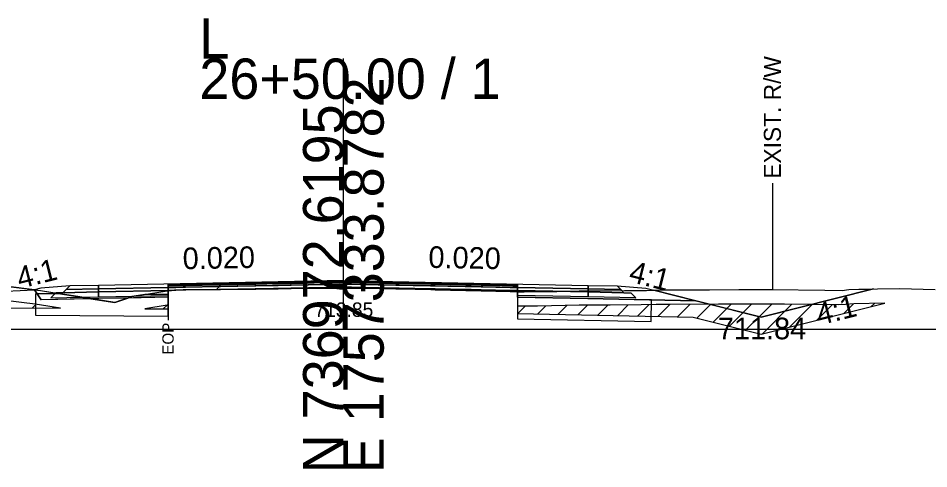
# Model space of a CAD drawing. Extents: x -26 to 4303, y -10 to 9577.
# Drawn here: x 1127.4 to 1190.6, y 6490.3 to 6521.6 of the extents above; entities that cross this region are included whole.
import ezdxf

# ---------------------------------------------------------------- set-up
doc = ezdxf.new("R2010")
doc.units = 0
for name, color, linetype in [('Exist CMT Pavement', 7, 'Continuous'), ('Old_Level_10', 7, 'Continuous'), ('Old_Level_2', 7, 'Continuous'), ('Pattern 1', 7, 'Continuous'), ('Prop CMT Conc Surface', 7, 'Continuous'), ('Prop CMT Concrete Structures', 7, 'Continuous'), ('Prop CMT Pvmt Course 1', 7, 'Continuous'), ('Prop CMT Pvmt Course 1 CG', 7, 'Continuous'), ('Prop CMT Pvmt Course 1 Wedge', 7, 'Continuous'), ('Prop CMT Pvmt Course 2', 7, 'Continuous'), ('Prop CMT Pvmt Course 2 Wedge', 7, 'Continuous'), ('Prop CMT Pvmt Course 3', 7, 'Continuous'), ('Prop CMT Pvmt Surface', 7, 'Continuous'), ('Prop CMT Pvmt Surface Shoulder', 7, 'Continuous'), ('Prop CMT Pvmt Wedge Surface 1', 7, 'Continuous'), ('Prop CMT Pvmt Wedge Surface 2', 7, 'Continuous'), ('Prop CMT Pvmt Wedge Surface 3', 7, 'Continuous'), ('Prop CMT Shld Paved Course 1', 7, 'Continuous'), ('Prop CMT Shld Paved Course 2', 7, 'Continuous'), ('Prop CMT Shld Paved Course 3', 7, 'Continuous'), ('Prop CMT Slope Grass', 7, 'Continuous'), ('Prop CMT Subgrade Earthwork', 7, 'Continuous'), ('Prop Road Sect_ Recs - UC Shallow (Outline)', 7, 'Continuous'), ('Prop Shade Light', 7, 'Continuous'), ('Prop XS DDE Elevations', 7, 'Continuous'), ('Prop XS Ditch Standard Text', 7, 'Continuous'), ('Prop XS Earthwork Shape', 7, 'Continuous'), ('Prop XS Hydro Elevations', 7, 'Continuous'), ('Prop XS SE Text', 7, 'Continuous'), ('Prop XS Side Slope Text', 7, 'Continuous'), ('Prop XS Wedging', 7, 'Continuous')]:
    doc.layers.add(name, color=color, linetype=linetype)

msp = doc.modelspace()

# ---------------------------------------------------------------- linework, layer by layer
at = {"layer": 'Exist CMT Pavement'}
for points in [[(1150, 6503.381), (1133, 6503.041)], [(1150, 6503.381), (1167, 6503.041)]]:
    msp.add_lwpolyline(points, dxfattribs=at)
at = {"layer": 'Old_Level_10'}
msp.add_line((1126.564, 6502.632), (1128.564, 6502.732), dxfattribs=at)
at = {"layer": 'Old_Level_2'}
for p, q in [((1150, 6500), (1150, 6518.792)), ((1150, 6500), (1150, 6518.792)), ((1000, 6500), (1150, 6500)), ((1000, 6500), (1150, 6500)), ((1150, 6500), (1300, 6500)), ((1150, 6500), (1300, 6500))]:
    msp.add_line(p, q, dxfattribs=at)
at = {"layer": 'Pattern 1'}
for p, q in [((1128.388, 6501.467), (1128.642, 6501.721)), ((1129.793, 6501.458), (1129.867, 6501.532)), ((1137.492, 6501.408), (1137.757, 6501.673)), ((1162.117, 6501.084), (1162.628, 6501.594)), ((1163.504, 6501.056), (1164.066, 6501.618)), ((1164.89, 6501.028), (1165.509, 6501.647)), ((1166.277, 6501), (1166.943, 6501.666)), ((1167.663, 6500.973), (1168.361, 6501.67)), ((1169.05, 6500.945), (1169.784, 6501.68)), ((1170.436, 6500.917), (1171.215, 6501.696)), ((1171.823, 6500.889), (1172.657, 6501.724)), ((1173.209, 6500.862), (1174.081, 6501.733)), ((1174.538, 6500.776), (1175.504, 6501.742)), ((1175.669, 6500.494), (1176.92, 6501.744)), ((1176.801, 6500.211), (1178.33, 6501.74)), ((1177.932, 6499.928), (1179.741, 6501.737)), ((1179.106, 6499.687), (1181.146, 6501.728)), ((1180.992, 6500.159), (1182.542, 6501.71)), ((1182.877, 6500.63), (1183.938, 6501.691)), ((1184.763, 6501.102), (1185.421, 6501.76)), ((1186.648, 6501.573), (1186.868, 6501.793))]:
    msp.add_line(p, q, dxfattribs=at)
for points in [[(1121, 6500.218), (1126.057, 6501.483), (1130.367, 6501.455), (1128.597, 6501.728), (1126.512, 6501.989), (1122.297, 6502.516), (1117.089, 6502.185), (1113.937, 6501.984)], [(1137.824, 6501.406), (1137.826, 6501.678), (1137.762, 6501.674), (1136.204, 6501.416)], [(1174.283, 6500.84), (1179, 6499.661), (1187.59, 6501.809), (1185.442, 6501.762), (1184.867, 6501.715), (1184.385, 6501.686), (1180.622, 6501.735), (1176.037, 6501.746), (1172.697, 6501.725), (1171.728, 6501.706), (1170.683, 6501.686), (1168.524, 6501.67), (1166.377, 6501.665), (1163.48, 6501.606), (1162.78, 6501.594), (1162.08, 6501.597), (1162.08, 6501.084)]]:
    msp.add_lwpolyline(points, close=True, dxfattribs=at)
at = {"layer": 'Prop CMT Conc Surface'}
for points in [[(1137.824, 6502.887), (1133, 6502.791)], [(1133, 6502.791), (1133, 6502.583)], [(1133, 6502.583), (1137.824, 6502.679)], [(1137.824, 6502.679), (1137.824, 6502.887)], [(1162.08, 6502.681), (1162.08, 6502.889)], [(1162.08, 6502.889), (1167, 6502.791)], [(1167, 6502.583), (1162.08, 6502.681)], [(1167, 6502.791), (1167, 6502.583)]]:
    msp.add_lwpolyline(points, dxfattribs=at)
at = {"layer": 'Prop CMT Concrete Structures'}
for points in [[(1150, 6503.256), (1137.824, 6503.012)], [(1150, 6503.256), (1162.08, 6503.014)], [(1133, 6502.791), (1133, 6503.041)], [(1137.824, 6502.887), (1133, 6502.791)], [(1137.824, 6503.012), (1137.824, 6502.887)], [(1162.08, 6503.014), (1162.08, 6502.889)], [(1162.08, 6502.889), (1167, 6502.791)], [(1167, 6502.791), (1167, 6503.041)]]:
    msp.add_lwpolyline(points, dxfattribs=at)
at = {"layer": 'Prop CMT Pvmt Course 1'}
for points in [[(1137.824, 6502.679), (1133, 6502.583)], [(1137.824, 6502.346), (1137.824, 6502.679)], [(1162.08, 6502.681), (1167, 6502.583)], [(1162.08, 6502.348), (1162.08, 6502.681)], [(1133, 6502.583), (1133, 6502.249)], [(1133, 6502.249), (1137.824, 6502.346)], [(1167, 6502.249), (1162.08, 6502.348)], [(1167, 6502.583), (1167, 6502.249)]]:
    msp.add_lwpolyline(points, dxfattribs=at)
at = {"layer": 'Prop CMT Pvmt Course 1 Wedge'}
for points in [[(1137.824, 6503.102), (1138.278, 6503.111), (1138.376, 6503.113), (1138.866, 6503.123), (1138.958, 6503.125), (1139.048, 6503.127), (1141.366, 6503.173), (1141.48, 6503.175), (1143.867, 6503.223), (1143.912, 6503.224), (1145.482, 6503.255), (1146.344, 6503.272), (1146.368, 6503.273), (1148.775, 6503.321), (1148.869, 6503.323), (1148.956, 6503.325), (1149.72, 6503.34), (1149.89, 6503.343), (1149.965, 6503.345), (1150, 6503.346)], [(1150, 6503.346), (1150, 6502.855)], [(1150, 6503.346), (1150.194, 6503.342), (1150.297, 6503.34), (1150.336, 6503.339), (1150.405, 6503.337), (1150.56, 6503.334), (1151.235, 6503.321), (1151.37, 6503.318), (1153.639, 6503.273), (1153.871, 6503.268), (1156.071, 6503.224), (1156.372, 6503.218), (1158.503, 6503.175), (1158.873, 6503.168), (1159.573, 6503.154), (1161.589, 6503.114), (1161.763, 6503.11), (1162.08, 6503.104)], [(1137.824, 6502.678), (1137.824, 6503.102)], [(1150, 6502.855), (1149.965, 6502.855), (1149.89, 6502.857), (1149.72, 6502.855), (1148.956, 6502.845), (1148.869, 6502.845), (1148.775, 6502.844), (1146.368, 6502.828), (1146.344, 6502.828), (1145.482, 6502.812), (1143.912, 6502.783), (1143.867, 6502.783), (1141.48, 6502.749), (1141.366, 6502.747), (1139.048, 6502.732), (1138.958, 6502.732), (1138.866, 6502.73), (1138.376, 6502.712), (1138.278, 6502.707), (1137.824, 6502.678)], [(1162.08, 6502.597), (1161.763, 6502.618), (1161.589, 6502.624), (1159.573, 6502.672), (1158.873, 6502.687), (1158.503, 6502.697), (1156.372, 6502.743), (1156.071, 6502.747), (1153.871, 6502.795), (1153.639, 6502.8), (1151.37, 6502.84), (1151.235, 6502.842), (1150.56, 6502.85), (1150.405, 6502.856), (1150.336, 6502.857), (1150.297, 6502.854), (1150.194, 6502.855), (1150, 6502.855)], [(1162.08, 6503.104), (1162.08, 6502.597)]]:
    msp.add_lwpolyline(points, dxfattribs=at)
at = {"layer": 'Prop CMT Pvmt Course 2'}
for points in [[(1133, 6503.041), (1131, 6503.001), (1130.745, 6502.746)], [(1130.745, 6502.746), (1133, 6502.791)], [(1133, 6502.791), (1133, 6503.041)], [(1167, 6503.041), (1169, 6503.001), (1169.255, 6502.746)], [(1167, 6502.791), (1167, 6503.041)], [(1169.255, 6502.746), (1167, 6502.791)]]:
    msp.add_lwpolyline(points, dxfattribs=at)
at = {"layer": 'Prop CMT Pvmt Course 2 Wedge'}
for points in [[(1131, 6503.001), (1129, 6502.841), (1128.564, 6502.732)], [(1169, 6503.001), (1171, 6502.841), (1179, 6500.841), (1186.802, 6502.791)]]:
    msp.add_lwpolyline(points, dxfattribs=at)
at = {"layer": 'Prop CMT Pvmt Course 3'}
for points in [[(1133, 6502.791), (1130.745, 6502.746), (1130.532, 6502.533)], [(1133, 6502.583), (1133, 6502.791)], [(1167, 6502.791), (1169.255, 6502.746), (1169.468, 6502.533)], [(1167, 6502.583), (1167, 6502.791)], [(1130.532, 6502.533), (1133, 6502.583)], [(1169.468, 6502.533), (1167, 6502.583)]]:
    msp.add_lwpolyline(points, dxfattribs=at)
at = {"layer": 'Prop CMT Pvmt Surface'}
for points in [[(1150, 6503.131), (1133, 6502.791)], [(1133, 6502.791), (1133, 6503.041)], [(1150, 6503.131), (1167, 6502.791)], [(1167, 6502.791), (1167, 6503.041)]]:
    msp.add_lwpolyline(points, dxfattribs=at)
at = {"layer": 'Prop CMT Pvmt Surface Shoulder'}
for points in [[(1137.826, 6502.678), (1138.278, 6502.707), (1138.376, 6502.712), (1138.866, 6502.73), (1138.958, 6502.732), (1139.048, 6502.732), (1141.366, 6502.747), (1141.48, 6502.749), (1143.867, 6502.783), (1143.912, 6502.783), (1145.482, 6502.812), (1146.344, 6502.828), (1146.368, 6502.828), (1148.775, 6502.844), (1148.869, 6502.845), (1148.956, 6502.845), (1149.72, 6502.855), (1149.89, 6502.857), (1149.965, 6502.855), (1149.999, 6502.855)], [(1149.999, 6502.855), (1150.194, 6502.855), (1150.297, 6502.854), (1150.336, 6502.857), (1150.405, 6502.856), (1150.56, 6502.85), (1151.235, 6502.842), (1151.37, 6502.84), (1153.639, 6502.8), (1153.871, 6502.795), (1156.071, 6502.747), (1156.372, 6502.743), (1158.503, 6502.697), (1158.873, 6502.687), (1159.573, 6502.672), (1161.589, 6502.624), (1161.763, 6502.618), (1162.079, 6502.597)]]:
    msp.add_lwpolyline(points, dxfattribs=at)
at = {"layer": 'Prop CMT Pvmt Wedge Surface 1'}
for p, q in [((1128.564, 6502.732), (1129.016, 6502.044)), ((1133.018, 6502.124), (1129.016, 6502.044)), ((1137.826, 6502.221), (1133.018, 6502.124)), ((1162.079, 6502.222), (1166.982, 6502.124)), ((1166.982, 6502.124), (1174.465, 6501.975))]:
    msp.add_line(p, q, dxfattribs=at)
for points in [[(1137.819, 6502.677), (1137.826, 6502.221)], [(1162.083, 6502.595), (1162.079, 6502.222)]]:
    msp.add_lwpolyline(points, dxfattribs=at)
at = {"layer": 'Prop CMT Pvmt Wedge Surface 2'}
for points in [[(1137.824, 6503.012), (1138.278, 6503.022), (1138.376, 6503.023), (1138.866, 6503.033), (1138.958, 6503.035), (1139.048, 6503.037), (1141.366, 6503.083), (1141.48, 6503.086), (1143.867, 6503.133), (1143.912, 6503.134), (1145.482, 6503.166), (1146.344, 6503.183), (1146.368, 6503.183), (1148.775, 6503.231), (1148.869, 6503.233), (1148.956, 6503.235), (1149.72, 6503.25), (1149.89, 6503.254), (1149.965, 6503.255), (1150, 6503.256)], [(1150, 6503.256), (1150, 6503.131)], [(1150, 6503.256), (1150.194, 6503.252), (1150.297, 6503.25), (1150.336, 6503.249), (1150.405, 6503.248), (1150.56, 6503.245), (1151.235, 6503.231), (1151.37, 6503.229), (1153.639, 6503.183), (1153.871, 6503.179), (1156.071, 6503.135), (1156.372, 6503.129), (1158.503, 6503.086), (1158.873, 6503.078), (1159.573, 6503.064), (1161.589, 6503.024), (1161.763, 6503.021), (1162.08, 6503.014)], [(1150, 6503.131), (1149.965, 6503.13), (1149.89, 6503.129), (1149.72, 6503.125), (1148.956, 6503.11), (1148.869, 6503.108), (1148.775, 6503.106), (1146.368, 6503.058), (1146.344, 6503.058), (1145.482, 6503.041), (1143.912, 6503.009), (1143.867, 6503.008), (1141.48, 6502.961), (1141.366, 6502.958), (1139.048, 6502.912), (1138.958, 6502.91), (1138.866, 6502.908), (1138.376, 6502.898), (1138.278, 6502.897), (1137.824, 6502.887)], [(1137.824, 6502.254), (1137.824, 6503.012)], [(1162.08, 6502.889), (1161.763, 6502.896), (1161.589, 6502.899), (1159.573, 6502.939), (1158.873, 6502.953), (1158.503, 6502.961), (1156.372, 6503.004), (1156.071, 6503.01), (1153.871, 6503.054), (1153.639, 6503.058), (1151.37, 6503.104), (1151.235, 6503.106), (1150.56, 6503.12), (1150.405, 6503.123), (1150.336, 6503.124), (1150.297, 6503.125), (1150.194, 6503.127), (1150, 6503.131)], [(1162.08, 6503.014), (1162.08, 6502.172)]]:
    msp.add_lwpolyline(points, dxfattribs=at)
at = {"layer": 'Prop CMT Pvmt Wedge Surface 3'}
for points in [[(1137.824, 6502.887), (1138.278, 6502.896), (1138.376, 6502.898), (1138.866, 6502.908), (1138.958, 6502.91), (1139.048, 6502.912), (1141.366, 6502.958), (1141.48, 6502.961), (1143.867, 6503.008), (1143.912, 6503.009), (1145.482, 6503.041), (1146.344, 6503.058), (1146.368, 6503.058), (1148.775, 6503.106), (1148.869, 6503.108), (1148.956, 6503.11), (1149.72, 6503.125), (1149.89, 6503.129), (1149.965, 6503.13), (1150, 6503.131)], [(1150, 6502.923), (1149.965, 6502.922), (1149.89, 6502.92), (1149.72, 6502.917), (1148.956, 6502.902), (1148.869, 6502.9), (1148.775, 6502.898), (1146.368, 6502.85), (1146.344, 6502.849), (1145.482, 6502.832), (1143.912, 6502.801), (1143.867, 6502.8), (1141.48, 6502.752), (1141.366, 6502.75), (1139.048, 6502.704), (1138.958, 6502.702), (1138.866, 6502.7), (1138.376, 6502.69), (1138.278, 6502.688), (1137.824, 6502.679)], [(1137.824, 6502.679), (1137.824, 6502.887)], [(1150, 6503.131), (1150, 6502.923)], [(1150, 6503.131), (1150.194, 6503.127), (1150.297, 6503.125), (1150.336, 6503.124), (1150.405, 6503.123), (1150.56, 6503.12), (1151.235, 6503.106), (1151.37, 6503.104), (1153.639, 6503.058), (1153.871, 6503.054), (1156.071, 6503.009), (1156.372, 6503.003), (1158.503, 6502.961), (1158.873, 6502.953), (1159.573, 6502.939), (1161.589, 6502.899), (1161.763, 6502.896), (1162.08, 6502.889)], [(1162.08, 6502.681), (1161.763, 6502.687), (1161.589, 6502.691), (1159.573, 6502.731), (1158.873, 6502.745), (1158.503, 6502.753), (1156.372, 6502.795), (1156.071, 6502.801), (1153.871, 6502.845), (1153.639, 6502.85), (1151.37, 6502.895), (1151.235, 6502.898), (1150.56, 6502.911), (1150.405, 6502.915), (1150.336, 6502.916), (1150.297, 6502.917), (1150.194, 6502.919), (1150, 6502.923)], [(1162.08, 6502.889), (1162.08, 6502.681)]]:
    msp.add_lwpolyline(points, dxfattribs=at)
at = {"layer": 'Prop CMT Shld Paved Course 1'}
for points in [[(1133, 6502.583), (1133, 6503.041)], [(1150, 6502.923), (1133, 6502.583)], [(1150, 6502.923), (1167, 6502.583)], [(1167, 6502.583), (1167, 6503.041)]]:
    msp.add_lwpolyline(points, dxfattribs=at)
at = {"layer": 'Prop CMT Shld Paved Course 2'}
for points in [[(1133, 6503.041), (1131, 6503.001)], [(1167, 6503.041), (1169, 6503.001)]]:
    msp.add_lwpolyline(points, dxfattribs=at)
at = {"layer": 'Prop CMT Shld Paved Course 3'}
for points in [[(1150, 6503.381), (1133, 6503.041)], [(1137.824, 6503.012), (1150, 6503.256)], [(1150, 6503.381), (1167, 6503.041)], [(1162.08, 6503.014), (1150, 6503.256)], [(1133, 6503.041), (1133, 6502.791)], [(1133, 6502.791), (1137.824, 6502.887)], [(1137.824, 6502.887), (1137.824, 6503.012)], [(1162.08, 6502.889), (1162.08, 6503.014)], [(1167, 6502.791), (1162.08, 6502.889)], [(1167, 6503.041), (1167, 6502.791)]]:
    msp.add_lwpolyline(points, dxfattribs=at)
at = {"layer": 'Prop CMT Slope Grass'}
msp.add_lwpolyline([(1122.297, 6503.515), (1128.971, 6502.681), (1134.126, 6501.843), (1135.322, 6502.27), (1137.762, 6502.673), (1138.376, 6502.712), (1139.048, 6502.732), (1141.48, 6502.749), (1143.912, 6502.783), (1145.483, 6502.812), (1146.368, 6502.828), (1148.956, 6502.845), (1150.194, 6502.855), (1150.56, 6502.85), (1151.37, 6502.84), (1153.871, 6502.795), (1156.071, 6502.747), (1156.372, 6502.743), (1158.503, 6502.697), (1158.873, 6502.687), (1159.573, 6502.672), (1161.763, 6502.618), (1162.115, 6502.595), (1162.543, 6502.589), (1163.632, 6502.609), (1164.823, 6502.625), (1166.377, 6502.664), (1167.787, 6502.666), (1169.526, 6502.675), (1171.041, 6502.689), (1172.419, 6502.722), (1173.977, 6502.738), (1175.43, 6502.741), (1177.469, 6502.757), (1178.661, 6502.756), (1179.76, 6502.745), (1183.431, 6502.698), (1184.639, 6502.682), (1185.1, 6502.748), (1185.79, 6502.775), (1186.634, 6502.785), (1187.083, 6502.801), (1188.615, 6502.823), (1191.092, 6502.764)], dxfattribs=at)
at = {"layer": 'Prop CMT Subgrade Earthwork'}
for points in [[(1133, 6502.583), (1130.532, 6502.533), (1130.032, 6502.523), (1129.692, 6502.183)], [(1129.692, 6502.183), (1133, 6502.249)], [(1133, 6502.249), (1133, 6502.583)], [(1167, 6502.583), (1169.468, 6502.533), (1169.968, 6502.523), (1170.308, 6502.183)], [(1167, 6502.249), (1167, 6502.583)], [(1170.308, 6502.183), (1167, 6502.249)]]:
    msp.add_lwpolyline(points, dxfattribs=at)
at = {"layer": 'Prop Road Sect_ Recs - UC Shallow (Outline)'}
for points in [[(1129.631, 6502.459), (1128.631, 6502.466), (1128.621, 6500.966), (1137.824, 6500.905), (1137.824, 6502.405), (1136.204, 6502.416), (1135.321, 6502.27), (1134.126, 6501.843), (1131.705, 6502.237), (1130.367, 6502.454)], [(1162.079, 6500.722), (1171.362, 6500.536), (1171.392, 6502.036), (1162.079, 6502.222)]]:
    msp.add_lwpolyline(points, close=True, dxfattribs=at)
at = {"layer": 'Prop Shade Light'}
for p, q in [((1137.824, 6502.405), (1136.204, 6502.416)), ((1137.824, 6500.905), (1137.824, 6502.405)), ((1162.091, 6502.049), (1162.079, 6500.722)), ((1167.338, 6502.117), (1166.39, 6502.136)), ((1170.32, 6502.058), (1167.338, 6502.117)), ((1171.392, 6502.036), (1170.32, 6502.058)), ((1171.362, 6500.536), (1171.392, 6502.036)), ((1128.621, 6500.966), (1137.824, 6500.905)), ((1162.079, 6500.722), (1171.362, 6500.536))]:
    msp.add_line(p, q, dxfattribs=at)
for points in [[(1130.367, 6502.454), (1128.631, 6502.466), (1128.621, 6500.966)], [(1136.204, 6502.416), (1135.321, 6502.27), (1134.126, 6501.843), (1130.367, 6502.454)], [(1164.034, 6502.183), (1162.942, 6502.205), (1162.079, 6502.222), (1162.091, 6502.049)], [(1166.39, 6502.136), (1165.119, 6502.162), (1164.034, 6502.183)]]:
    msp.add_lwpolyline(points, dxfattribs=at)
at = {"layer": 'Prop XS DDE Elevations'}
for points in [[(1128.971, 6502.681), (1132.464, 6502.113), (1129.016, 6502.044), (1128.564, 6502.732)], [(1135.322, 6502.27), (1137.762, 6502.673), (1137.819, 6502.677), (1137.826, 6502.221), (1135.025, 6502.164)], [(1137.819, 6502.677), (1138.278, 6502.707), (1138.376, 6502.712)], [(1138.376, 6502.712), (1139.048, 6502.732), (1138.958, 6502.732), (1138.866, 6502.73)], [(1139.048, 6502.732), (1141.48, 6502.749), (1141.366, 6502.747)], [(1148.869, 6502.845), (1148.956, 6502.845), (1146.368, 6502.828), (1148.775, 6502.844)], [(1149.999, 6502.855), (1150.194, 6502.855), (1148.956, 6502.845), (1149.72, 6502.855), (1149.89, 6502.857), (1149.965, 6502.855)], [(1150.297, 6502.854), (1150.56, 6502.85), (1150.405, 6502.856), (1150.336, 6502.857)], [(1150.56, 6502.85), (1151.37, 6502.84), (1151.235, 6502.842)], [(1151.37, 6502.84), (1153.871, 6502.795), (1153.639, 6502.8)], [(1159.573, 6502.672), (1161.763, 6502.618), (1161.589, 6502.624)], [(1167.787, 6502.666), (1169.526, 6502.675), (1171.041, 6502.689), (1171.558, 6502.701), (1174.465, 6501.975), (1166.982, 6502.124), (1162.079, 6502.222), (1162.083, 6502.595), (1162.115, 6502.595), (1162.543, 6502.589), (1163.632, 6502.609), (1164.823, 6502.625), (1166.377, 6502.664)], [(1178.661, 6502.756), (1179.76, 6502.745), (1183.431, 6502.698), (1184.639, 6502.682), (1185.1, 6502.748), (1185.79, 6502.775), (1186.634, 6502.785), (1186.802, 6502.791), (1179, 6500.841), (1174.465, 6501.975), (1171.558, 6502.701), (1172.419, 6502.722), (1173.977, 6502.738), (1175.43, 6502.741), (1177.469, 6502.757)], [(1135.025, 6502.164), (1133.018, 6502.124), (1132.464, 6502.113), (1134.126, 6501.843)]]:
    msp.add_lwpolyline(points, close=True, dxfattribs=at)
at = {"layer": 'Prop XS Ditch Standard Text'}
for p, q in [((1179.788, 6510.147), (1179.788, 6502.745)), ((1137.824, 6502.678), (1137.824, 6500.627))]:
    msp.add_line(p, q, dxfattribs=at)
at = {"layer": 'Prop XS Earthwork Shape'}
msp.add_lwpolyline([(1109.818, 6502.741), (1118.3, 6498.5), (1126.564, 6502.632), (1128.564, 6502.732), (1122.297, 6503.515), (1111.876, 6502.853)], close=True, dxfattribs=at)
at = {"layer": 'Prop XS Wedging'}
for p, q in [((1150, 6503.256), (1137.824, 6503.012)), ((1162.08, 6503.014), (1150, 6503.256)), ((1137.824, 6503.012), (1137.824, 6502.887)), ((1137.824, 6502.887), (1137.824, 6502.679)), ((1137.825, 6502.677), (1138.376, 6502.712)), ((1141.396, 6502.959), (1141.192, 6502.747)), ((1141.396, 6502.959), (1141.192, 6502.747)), ((1141.192, 6502.747), (1141.396, 6502.959)), ((1141.396, 6502.959), (1150.002, 6503.131)), ((1141.396, 6502.959), (1149.998, 6503.131)), ((1162.078, 6502.889), (1149.998, 6503.131)), ((1162.08, 6502.889), (1162.08, 6503.014)), ((1162.08, 6502.681), (1162.08, 6502.889)), ((1162.08, 6502.597), (1162.08, 6502.681))]:
    msp.add_line(p, q, dxfattribs=at)
for points in [[(1137.824, 6502.679), (1137.825, 6502.677)], [(1138.376, 6502.712), (1139.048, 6502.732), (1141.192, 6502.747)], [(1141.192, 6502.747), (1141.48, 6502.749), (1143.912, 6502.783), (1145.483, 6502.812), (1146.368, 6502.828), (1148.956, 6502.845), (1150.194, 6502.855), (1150.56, 6502.85), (1151.37, 6502.84), (1153.871, 6502.795), (1156.071, 6502.747), (1156.372, 6502.743), (1158.503, 6502.697), (1158.873, 6502.687), (1159.573, 6502.672), (1161.763, 6502.618), (1162.08, 6502.597)], [(1150, 6503.131), (1149.998, 6503.131), (1141.396, 6502.959)], [(1149.998, 6503.131), (1150.002, 6503.131), (1162.08, 6502.889)], [(1162.08, 6502.889), (1150.002, 6503.131), (1150, 6503.131)]]:
    msp.add_lwpolyline(points, dxfattribs=at)

# ---------------------------------------------------------------- texts
at = {"layer": 'Old_Level_2'}
for s, p in [('L', (1140, 6518.792)), ('L', (1140, 6518.792)), ('26+50.00 / 1', (1140, 6515.992)), ('26+50.00 / 1', (1140, 6515.992))]:
    msp.add_text(s, height=2.8, dxfattribs=at).set_placement(p)
for s, p in [('E 1757333.8782', (1152.8, 6490)), ('E 1757333.8782', (1152.8, 6490)), ('N 736972.6195', (1150, 6490)), ('N 736972.6195', (1150, 6490))]:
    msp.add_text(s, height=2.8, rotation=90, dxfattribs=at).set_placement(p)
at = {"layer": 'Prop CMT Pvmt Course 1 CG'}
msp.add_text('713.85', height=1, dxfattribs=at).set_placement((1147.99, 6500.855))
at = {"layer": 'Prop XS Ditch Standard Text'}
for s, height, p in [('EXIST. R/W', 1.1811, (1180.378, 6510.449)), ('EOP', 0.7874, (1138.218, 6498.229))]:
    msp.add_text(s, height=height, rotation=90, dxfattribs=at).set_placement(p)
at = {"layer": 'Prop XS Hydro Elevations'}
msp.add_text('711.84', height=1.5, dxfattribs=at).set_placement((1176.001, 6499.299))
at = {"layer": 'Prop XS SE Text'}
for rotation, p in [(1.14576, (1138.856, 6504.158)), (358.85424, (1155.896, 6504.263))]:
    msp.add_text('0.020', height=1.5, rotation=rotation, dxfattribs=at).set_placement(p)
at = {"layer": 'Prop XS Side Slope Text'}
for rotation, p in [(14.03624, (1127.535, 6502.799)), (345.96376, (1169.746, 6503.316)), (14.03624, (1183.048, 6500.254))]:
    msp.add_text('4:1', height=1.5, rotation=rotation, dxfattribs=at).set_placement(p)

doc.saveas('drawing.dxf')
